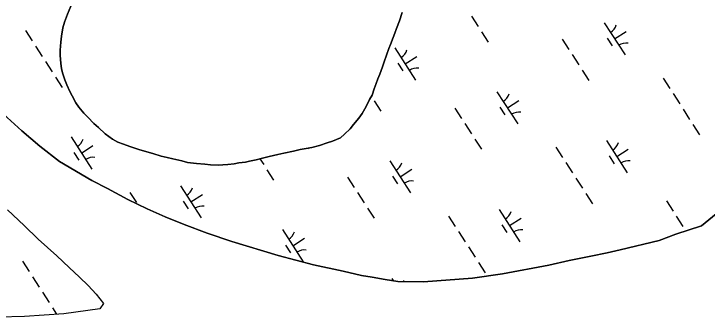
# Model space of a CAD drawing. Extents: x 3937982 to 3958556, y 219448 to 241894.
# Drawn here: x 3953643 to 3954547, y 225714 to 226110 of the extents above; entities that cross this region are included whole.
import ezdxf

# ---------------------------------------------------------------- set-up
doc = ezdxf.new("R2010")
doc.units = 0
doc.layers.add('V-TOPO-SHOR', color=7, linetype='Continuous')
doc.layers.add('V-WETL-SWMP', color=7, linetype='Continuous')

msp = doc.modelspace()

# ---------------------------------------------------------------- linework, layer by layer
at = {"layer": 'V-TOPO-SHOR'}
for points in [[(3954149.216, 226111.198), (3954145.661, 226100.315), (3954141.767, 226090.419), (3954139.498, 226084.482), (3954137.231, 226078.543), (3954133.991, 226069.638), (3954131.718, 226064.356), (3954128.806, 226055.783), (3954125.568, 226046.876), (3954123.301, 226040.282), (3954119.735, 226031.043), (3954117.468, 226024.776), (3954115.201, 226018.51), (3954112.606, 226011.913), (3954109.692, 226003.668), (3954106.435, 225997.722), (3954101.88, 225988.809), (3954096.668, 225979.563), (3954092.425, 225973.613), (3954085.562, 225965.345), (3954081.314, 225959.726), (3954073.788, 225952.439), (3954068.549, 225947.8), (3954058.371, 225943.463), (3954051.143, 225941.116), (3954041.288, 225937.767), (3954031.431, 225935.076), (3954023.868, 225933.714), (3954015.977, 225932.352), (3954007.433, 225930.327), (3953994.94, 225927.621), (3953986.721, 225925.928), (3953975.548, 225923.228), (3953965.029, 225920.863), (3953958.785, 225919.179), (3953949.909, 225917.484), (3953944.649, 225916.134), (3953936.099, 225915.098), (3953930.182, 225913.746), (3953921.628, 225913.038), (3953915.379, 225912.343), (3953909.125, 225912.306), (3953899.249, 225912.577), (3953891.676, 225913.191), (3953880.809, 225914.115), (3953869.281, 225915.694), (3953861.697, 225917.623), (3953850.165, 225920.189), (3953842.581, 225922.118), (3953835.001, 225924.05), (3953823.791, 225927.275), (3953813.241, 225930.175), (3953805.656, 225932.764), (3953793.785, 225936.315), (3953785.868, 225939.559), (3953778.282, 225942.148), (3953771.348, 225946.057), (3953761.763, 225952.912), (3953753.157, 225961.092), (3953747.202, 225966.322), (3953739.253, 225974.834), (3953733.955, 225980.069), (3953727.328, 225987.929), (3953723.345, 225993.499), (3953718.683, 226002.689), (3953715.687, 226008.267), (3953711.687, 226016.801), (3953709.017, 226023.367), (3953706, 226032.567), (3953704.648, 226038.482), (3953703.954, 226044.732), (3953702.903, 226055.587), (3953703.192, 226062.173), (3953703.79, 226072.708), (3953704.732, 226080.283), (3953706.643, 226091.156), (3953708.574, 226098.738), (3953712.461, 226109.293), (3953717.008, 226119.523)], [(3953623.988, 225983.091), (3953652.998, 225957.004), (3953676.515, 225936.862), (3953702.111, 225916.994), (3953744.373, 225892.023), (3953764.972, 225881.744), (3953791.316, 225867.34), (3953816.604, 225855.27), (3953840.066, 225844.489), (3953864.822, 225834.755), (3953894.789, 225823.231), (3953926.83, 225812.499), (3953987.252, 225794.395)], [(3954539.233, 225832.731), (3954572.974, 225860.248), (3954576.912, 225862.245), (3954580.846, 225864.574), (3954585.112, 225866.902), (3954588.391, 225868.897), (3954592.657, 225870.896), (3954595.94, 225872.561)], [(3953634.365, 225853.68), (3953656.064, 225833.27), (3953674.367, 225815.696), (3953698.674, 225793.742), (3953714.882, 225778.496), (3953728.217, 225765.838), (3953739.458, 225754.983), (3953750.186, 225743.606), (3953759.615, 225731.704), (3953754.718, 225724.394)], [(3953987.252, 225794.395), (3954033.602, 225781.929), (3954072.127, 225773.835), (3954096.078, 225768.254), (3954109.874, 225765.735), (3954126.788, 225762.976), (3954143.18, 225760.472), (3954176.983, 225759.89), (3954240.911, 225764.426), (3954279.876, 225770.114), (3954340.124, 225781.646), (3954366.609, 225787.522), (3954395.175, 225793.15), (3954416.205, 225797.692), (3954433.343, 225801.434), (3954484.228, 225813.949), (3954506.016, 225822.137), (3954539.233, 225832.731)], [(3953754.718, 225724.394), (3953707.698, 225718.14), (3953656.5, 225714.719), (3953622.708, 225713.74)]]:
    msp.add_lwpolyline(points, dxfattribs=at)
at = {"layer": 'V-WETL-SWMP'}
for p, q in [((3954239.521, 226106.353), (3954248.181, 226092.899)), ((3954412.535, 226098.011), (3954439.597, 226055.967)), ((3953658.111, 226087.644), (3953666.771, 226074.19)), ((3954252.511, 226086.172), (3954261.17, 226072.718)), ((3954426.066, 226076.989), (3954441.202, 226086.731)), ((3954357.669, 226076.613), (3954366.329, 226063.16)), ((3954416.331, 226077.858), (3954422.826, 226067.768)), ((3953671.101, 226067.463), (3953679.761, 226054.009)), ((3954139.539, 226065.28), (3954166.601, 226023.236)), ((3954153.07, 226044.258), (3954168.205, 226054)), ((3954370.659, 226056.433), (3954379.319, 226042.979)), ((3953684.091, 226047.282), (3953692.751, 226033.829)), ((3954143.335, 226045.127), (3954149.829, 226035.037)), ((3954383.649, 226036.252), (3954392.309, 226022.798)), ((3953697.081, 226027.102), (3953705.741, 226013.648)), ((3954489.236, 226025.725), (3954497.896, 226012.272)), ((3954272.668, 226007.981), (3954299.73, 225965.938)), ((3954502.226, 226005.545), (3954510.886, 225992.091)), ((3954112.643, 225996.142), (3954121.303, 225982.689)), ((3954286.199, 225986.959), (3954301.335, 225996.702)), ((3954217.802, 225986.584), (3954226.462, 225973.13)), ((3954276.464, 225987.829), (3954282.959, 225977.738)), ((3954515.216, 225985.364), (3954523.876, 225971.91)), ((3954230.792, 225966.403), (3954239.452, 225952.949)), ((3954528.206, 225965.183), (3954536.866, 225951.729)), ((3953717.238, 225948.911), (3953744.3, 225906.868)), ((3954243.782, 225946.222), (3954252.441, 225932.769)), ((3954415.234, 225944.291), (3954442.296, 225902.248)), ((3953730.769, 225927.889), (3953745.905, 225937.632)), ((3954026.143, 225934.124), (3954026.734, 225933.207)), ((3954349.369, 225935.696), (3954358.029, 225922.242)), ((3953721.034, 225928.758), (3953727.529, 225918.668)), ((3954428.765, 225923.269), (3954443.9, 225933.012)), ((3953963.54, 225920.462), (3953968.446, 225912.84)), ((3954132.801, 225917.952), (3954159.863, 225875.908)), ((3954419.03, 225924.138), (3954425.525, 225914.048)), ((3954362.359, 225915.515), (3954371.019, 225902.061)), ((3953972.776, 225906.113), (3953981.436, 225892.659)), ((3954146.332, 225896.93), (3954161.467, 225906.672)), ((3954077.934, 225896.554), (3954086.594, 225883.101)), ((3954136.597, 225897.799), (3954143.091, 225887.709)), ((3954375.348, 225895.334), (3954384.008, 225881.881)), ((3953859.804, 225885.221), (3953886.866, 225843.177)), ((3953793.939, 225876.626), (3953802.599, 225863.172)), ((3953873.335, 225864.199), (3953888.471, 225873.941)), ((3954090.924, 225876.374), (3954099.584, 225862.92)), ((3954388.338, 225875.154), (3954396.998, 225861.7)), ((3953863.6, 225865.068), (3953870.095, 225854.978)), ((3954493.497, 225865.595), (3954502.157, 225852.141)), ((3954103.914, 225856.193), (3954112.574, 225842.739)), ((3954275.366, 225854.261), (3954302.429, 225812.218)), ((3954209.501, 225845.666), (3954218.161, 225832.213)), ((3954506.487, 225845.414), (3954515.147, 225831.961)), ((3954288.898, 225833.24), (3954304.033, 225842.982)), ((3953992.933, 225827.922), (3954019.996, 225785.879)), ((3954279.162, 225834.109), (3954285.657, 225824.019)), ((3954006.464, 225806.9), (3954021.6, 225816.643)), ((3954222.491, 225825.486), (3954231.151, 225812.032)), ((3953996.729, 225807.77), (3954003.224, 225797.679)), ((3954235.481, 225805.305), (3954244.141, 225791.851)), ((3954408.496, 225796.963), (3954409.025, 225796.141)), ((3953654.072, 225786.596), (3953662.732, 225773.142)), ((3954248.471, 225785.124), (3954257.131, 225771.67)), ((3953667.062, 225766.415), (3953675.722, 225752.962)), ((3954135.499, 225764.232), (3954137.346, 225761.363)), ((3953680.052, 225746.235), (3953688.711, 225732.781)), ((3953693.041, 225726.054), (3953698.53, 225717.527))]:
    msp.add_line(p, q, dxfattribs=at)
for points in [[(3953717.009, 226119.523), (3953712.462, 226109.293), (3953708.574, 226098.738), (3953706.644, 226091.156), (3953704.733, 226080.283), (3953703.79, 226072.708), (3953703.193, 226062.172), (3953702.903, 226055.587), (3953703.954, 226044.732), (3953704.649, 226038.482), (3953706, 226032.566), (3953709.016, 226023.368), (3953711.688, 226016.801), (3953715.688, 226008.267), (3953718.683, 226002.689), (3953723.344, 225993.5), (3953727.327, 225987.928), (3953733.956, 225980.068), (3953739.253, 225974.833), (3953747.202, 225966.322), (3953753.157, 225961.091), (3953761.763, 225952.913), (3953771.348, 225946.057), (3953778.283, 225942.148), (3953785.868, 225939.56), (3953793.786, 225936.315), (3953805.656, 225932.764), (3953813.241, 225930.175), (3953823.791, 225927.275), (3953835.001, 225924.049), (3953842.582, 225922.119), (3953850.164, 225920.189), (3953861.698, 225917.623), (3953869.28, 225915.693), (3953880.809, 225914.115), (3953891.676, 225913.191), (3953899.25, 225912.577), (3953909.125, 225912.306), (3953915.379, 225912.343), (3953921.628, 225913.038), (3953930.182, 225913.746), (3953936.098, 225915.098), (3953944.65, 225916.135), (3953949.908, 225917.483), (3953958.785, 225919.18), (3953965.029, 225920.863), (3953975.547, 225923.228), (3953986.722, 225925.927), (3953994.941, 225927.621), (3954007.432, 225930.327), (3954015.978, 225932.352), (3954023.869, 225933.715), (3954031.431, 225935.076), (3954041.289, 225937.767), (3954051.144, 225941.116), (3954058.371, 225943.463), (3954068.549, 225947.801), (3954073.788, 225952.44), (3954081.315, 225959.725), (3954085.561, 225965.345), (3954092.425, 225973.614), (3954096.668, 225979.563), (3954101.88, 225988.81), (3954106.436, 225997.723), (3954109.692, 226003.667), (3954112.606, 226011.912), (3954115.201, 226018.51), (3954117.468, 226024.777), (3954119.735, 226031.044), (3954123.301, 226040.281), (3954125.567, 226046.877), (3954128.806, 226055.783), (3954131.718, 226064.357), (3954133.991, 226069.637), (3954137.23, 226078.543), (3954139.499, 226084.481), (3954141.768, 226090.418), (3954145.66, 226100.315), (3954149.216, 226111.198)], [(3954433.343, 225801.433), (3954416.206, 225797.692), (3954395.174, 225793.149), (3954366.609, 225787.522), (3954340.125, 225781.647), (3954279.876, 225770.114), (3954240.912, 225764.426), (3954176.983, 225759.891), (3954143.181, 225760.472), (3954126.788, 225762.976), (3954109.873, 225765.736), (3954096.079, 225768.255), (3954072.127, 225773.834), (3954033.602, 225781.928), (3953987.252, 225794.395), (3953926.829, 225812.499), (3953894.788, 225823.23), (3953864.823, 225834.754), (3953840.067, 225844.488), (3953816.605, 225855.27), (3953791.316, 225867.34), (3953764.973, 225881.745), (3953744.374, 225892.023), (3953702.11, 225916.994), (3953676.515, 225936.862), (3953652.998, 225957.003), (3953623.987, 225983.091)], [(3953634.366, 225853.68), (3953656.064, 225833.269), (3953674.366, 225815.697), (3953698.674, 225793.741), (3953714.882, 225778.497), (3953728.216, 225765.837), (3953739.459, 225754.983), (3953750.185, 225743.607), (3953759.614, 225731.703), (3953754.717, 225724.395), (3953707.697, 225718.139), (3953656.5, 225714.719), (3953622.708, 225713.741)], [(3954572.973, 225860.248), (3954539.233, 225832.732), (3954506.017, 225822.138), (3954484.227, 225813.95), (3954433.343, 225801.433)]]:
    msp.add_lwpolyline(points, dxfattribs=at)
for centre, start, end in [((3954411.316, 226100.343), 301.99668, 343.540338), ((3954441.216, 226053.892), 81.996677, 123.540335), ((3954138.319, 226067.612), 301.99668, 343.540338), ((3954168.219, 226021.161), 81.996677, 123.540335), ((3954271.449, 226010.314), 301.99668, 343.540338), ((3954301.349, 225963.862), 81.996677, 123.540335), ((3953716.019, 225951.244), 301.99668, 343.540338), ((3954414.014, 225946.624), 301.99668, 343.540338), ((3953745.919, 225904.792), 81.996677, 123.540335), ((3954443.914, 225900.172), 81.996677, 123.540335), ((3954131.581, 225920.284), 301.99668, 343.540338), ((3954161.481, 225873.833), 81.996677, 123.540335), ((3953858.585, 225887.553), 301.99668, 343.540338), ((3953888.485, 225841.102), 81.996677, 123.540335), ((3954274.147, 225856.594), 301.99668, 343.540338), ((3954304.047, 225810.142), 81.996677, 123.540335), ((3953991.714, 225830.255), 301.99668, 343.540338), ((3954021.614, 225783.803), 81.996677, 123.540335), ((3954134.28, 225766.565), 339.321866, 343.540338)]:
    msp.add_arc(centre, 17.623, start, end, dxfattribs=at)

doc.saveas('drawing.dxf')
